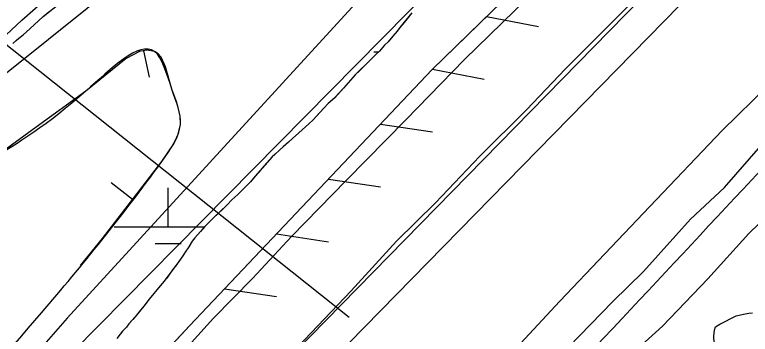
# Model space of a CAD drawing. Extents: x 3297735 to 3335592, y 670436 to 695807.
# Drawn here: x 3316904 to 3317585, y 685150 to 685446 of the extents above; entities that cross this region are included whole.
import ezdxf

# ---------------------------------------------------------------- set-up
doc = ezdxf.new("R2010")
doc.units = 0
for name, color, linetype in [('V-BORW-LINE', 7, 'Continuous'), ('V-FLOD-BASE', 7, 'Continuous'), ('V-LEVE-TOET', 7, 'Continuous'), ('V-RIVR-EDGE', 7, 'Continuous'), ('V-RIVR-RANG', 7, 'Continuous'), ('V-ROAD-CNTR', 7, 'Continuous'), ('V-RRAP-FSHR', 7, 'Continuous'), ('V-SITE-VEGE', 7, 'Continuous'), ('V-SURV-LINE', 7, 'Continuous'), ('V-TOPO-MAJR', 7, 'Continuous'), ('V-TOPO-MINR', 7, 'Continuous'), ('V-TOPO-SHOR', 7, 'Continuous'), ('V-UTIL-LINE', 7, 'Continuous'), ('V-WETL-SWMP', 7, 'Continuous')]:
    doc.layers.add(name, color=color, linetype=linetype)

msp = doc.modelspace()

# ---------------------------------------------------------------- linework, layer by layer
at = {"layer": 'V-BORW-LINE'}
for p, q in [((3317023.01, 685412.23), (3317027.99, 685387.73)), ((3317012.84, 685274.66), (3316993.03, 685289.91))]:
    msp.add_line(p, q, dxfattribs=at)
msp.add_lwpolyline([(3316964.58, 685213.63), (3316984.96, 685238.42), (3317039.84, 685309.76), (3317050.82, 685326.2), (3317054.83, 685334.95), (3317057.06, 685343.91), (3317056.93, 685351.95), (3317053.72, 685364.27), (3317049.18, 685376.6), (3317043.14, 685397.31), (3317039.1, 685406.25), (3317036.4, 685409.51), (3317033.08, 685411.64), (3317025.81, 685412.8), (3317019.08, 685411.43), (3317006.7, 685404.96), (3316969.6, 685374.9), (3316923.55, 685341.55), (3316877.47, 685308.24), (3316874.62, 685306.21)], dxfattribs=at)
msp.add_spline([(3316061.01, 684544.36), (3316135.34, 684614.19), (3316346.29, 684828.49), (3316466.3, 684935.52), (3316626.3, 685093.57), (3316788.38, 685244.33), (3316877.47, 685308.24), (3316969.6, 685374.9), (3317033.08, 685411.64), (3317049.18, 685376.6), (3317057.06, 685343.91), (3317039.84, 685309.76), (3316928.31, 685169.53), (3316829.65, 685056.06), (3316730.33, 684938.36), (3316434.29, 684621.25), (3316410.65, 684596.16), (3316253.94, 684422.11), (3316103.33, 684269.5), (3316073.91, 684247.09), (3315985.73, 684193.77), (3315930.13, 684161.55), (3315892.39, 684158.56), (3315864.27, 684183.3), (3315846.92, 684211.68), (3315835.32, 684240.32), (3315902.79, 684341.51), (3315992.43, 684454.77), (3316024.29, 684502.77), (3316061.01, 684544.36)], degree=3, dxfattribs=at)
at = {"layer": 'V-FLOD-BASE'}
msp.add_lwpolyline([(3316764.18, 684718.64), (3316809.52, 684764.41), (3316850.31, 684807.44), (3316904.46, 684861.66), (3316946.86, 684904.97), (3317009.8, 684969.53), (3317051.12, 685013.37), (3317095.09, 685060.74), (3317132.66, 685102.66), (3317171.84, 685144.59), (3317215.3, 685190.07), (3317257.13, 685236.08), (3317293.15, 685271.5), (3317334.47, 685314.81), (3317377.42, 685357.59), (3317413.68, 685395.44), (3317460.36, 685442.04), (3317503.04, 685485.08), (3317542.52, 685524.59), (3317588.38, 685572.26)], dxfattribs=at)
at = {"layer": 'V-LEVE-TOET'}
for points in [[(3316656.8, 684712.54), (3316698.7, 684756.96), (3316744.97, 684804.21), (3316797.79, 684857), (3316840.6, 684899.93), (3316878.77, 684938.92), (3316913.85, 684974.37), (3316946.26, 685005.5), (3316982.08, 685044.85), (3317024.09, 685089.33), (3317052.93, 685126.27), (3317087.61, 685164.78), (3317123.83, 685201.46), (3317160.06, 685240.43), (3317210.95, 685292.41), (3317265.69, 685348.33), (3317320.05, 685404.25), (3317378.29, 685460.99), (3317428.04, 685510.23), (3317468.14, 685550.8), (3317513.63, 685597.66), (3317562.58, 685648.84), (3317612.71, 685699.26)], [(3317601.67, 685380.35), (3317558.86, 685338.59), (3317491.8, 685268.12), (3317408.55, 685180.33), (3317351.91, 685119.71), (3317280.62, 685043.74), (3317213.96, 684971.71), (3317137.17, 684899.96), (3317068.58, 684826.75), (3317014.62, 684770.45), (3316976.46, 684730.29), (3316919.04, 684669.66), (3316871.24, 684620.05), (3316812.62, 684562.14), (3316723.46, 684481.3), (3316654.06, 684410.8), (3316605.82, 684365.47), (3316551.43, 684312.67), (3316495.18, 684252.06)]]:
    msp.add_lwpolyline(points, dxfattribs=at)
at = {"layer": 'V-RIVR-EDGE'}
msp.add_spline([(3314332.49, 682283.88), (3314344.9, 682287.34), (3314358.11, 682294.67), (3314374.42, 682306.27), (3314394.23, 682317.08), (3314408.21, 682327.13), (3314425.7, 682339.88), (3314434.25, 682347.62), (3314443.2, 682360.39), (3314457.6, 682381.68), (3314472.41, 682411.9), (3314491.89, 682447.14), (3314503.96, 682468.44), (3314519.93, 682495.54), (3314540.57, 682530.4), (3314569.78, 682579.57), (3314586.92, 682612.5), (3314605.25, 682653.56), (3314623.97, 682696.17), (3314633.36, 682728.33), (3314641.57, 682755.46), (3314653.64, 682774.82), (3314666.86, 682788.36), (3314689.79, 682808.86), (3314699.9, 682821.24), (3314716.62, 682840.2), (3314742.69, 682874.26), (3314774.59, 682914.13), (3314793.27, 682940.45), (3314809.22, 682961.74), (3314829.46, 682991.55), (3314848.16, 683027.19), (3314871.52, 683064.75), (3314895.3, 683112.39), (3314930.72, 683167.75), (3314952.14, 683204.16), (3315057.23, 683357.85), (3315078.23, 683381.84), (3315092.99, 683392.28), (3315101.15, 683395.75), (3315113.56, 683398.05), (3315130.23, 683396.45), (3315136.44, 683396.05), (3315142.65, 683398.75), (3315151.58, 683404.93), (3315172.97, 683426.6), (3315192.78, 683442.06), (3315207.17, 683456.37), (3315216.51, 683472.25), (3315223.52, 683484.25), (3315237.14, 683502.83), (3315242.2, 683511.35), (3315243.01, 683524.54), (3315244.19, 683529.19), (3315255.48, 683547.77), (3315279.6, 683579.13), (3315294, 683598.87), (3315305.28, 683613.19), (3315309.97, 683627.14), (3315311.93, 683637.22), (3315317.77, 683644.96), (3315323.59, 683648.05), (3315323.6, 683652.31), (3315326.33, 683655.8), (3315330.61, 683660.83), (3315336.05, 683665.85), (3315339.95, 683675.54), (3315343.47, 683686.39), (3315346.59, 683695.69), (3315347.02, 683710.43), (3315347.43, 683722.45), (3315345.14, 683737.19), (3315345.17, 683749.99), (3315346.75, 683761.23), (3315349.48, 683764.32), (3315349.87, 683767.43), (3315354.17, 683779.05), (3315358.47, 683794.55), (3315362.36, 683800.36), (3315370.14, 683808.48), (3315374.42, 683815.84), (3315383.4, 683837.92), (3315387.32, 683854.98), (3315386.95, 683864.67), (3315385.03, 683871.27), (3315388.14, 683875.14), (3315392.8, 683876.29), (3315394.75, 683880.94), (3315403.32, 683896.43), (3315419.29, 683923.54), (3315433.69, 683947.55), (3315437.2, 683954.52), (3315436.83, 683961.11), (3315438, 683964.99), (3315450.86, 683988.61), (3315458.62, 683992.47), (3315462.51, 683995.17), (3315464.08, 684002.54), (3315468.77, 684016.49), (3315478.5, 684033.53), (3315498.34, 684056.75), (3315513.5, 684070.67), (3315521.28, 684082.29), (3315523.23, 684087.32), (3315534.89, 684097.76), (3315545.01, 684110.54), (3315557.06, 684124.08), (3315577.68, 684151.17), (3315590.51, 684164.33), (3315598.31, 684180.21), (3315604.16, 684192.6), (3315609.61, 684201.51), (3315623.63, 684224.74), (3315637.65, 684249.92), (3315651.66, 684270.43), (3315661.01, 684285.92), (3315665.69, 684296.38), (3315668.82, 684306.85), (3315671.54, 684310.72), (3315680.49, 684322.72), (3315685.93, 684326.58), (3315687.49, 684332.01), (3315687.51, 684337.44), (3315690.62, 684340.92), (3315706.17, 684356.78), (3315715.11, 684366.84), (3315728.72, 684382.71), (3315735.34, 684392), (3315740.79, 684400.13), (3315746.24, 684410.2), (3315754.02, 684419.87), (3315767.64, 684436.9), (3315797.18, 684465.14), (3315824.41, 684496.87), (3315835.68, 684508.87), (3315845.4, 684518.93), (3315855.91, 684533.25), (3315917.34, 684595.92), (3315957, 684638.09), (3315987.3, 684659.73), (3316015.28, 684684.48), (3316035.1, 684702.27), (3316044.05, 684713.5), (3316063.1, 684733.62), (3316100.42, 684768.43), (3316125.29, 684791.63), (3316138.51, 684803.62), (3316150.97, 684823.37), (3316159.55, 684843.13), (3316165.42, 684865.99), (3316173.99, 684881.48), (3316197.71, 684908.18), (3316229.61, 684945.33), (3316249.82, 684965.06), (3316275.47, 684987.88), (3316301.52, 685015.35), (3316311.24, 685022.31), (3316314.74, 685028.11), (3316324.84, 685037.01), (3316331.06, 685041.26), (3316337.27, 685045.12), (3316343.88, 685050.92), (3316349.72, 685059.83), (3316371.5, 685083.43), (3316388.59, 685096.18), (3316398.7, 685107.41), (3316416.19, 685122.87), (3316443.39, 685146.08), (3316453.89, 685155.74), (3316462.82, 685158.82), (3316468.64, 685163.46), (3316479.54, 685177.01), (3316494.69, 685189.77), (3316513.34, 685202.13), (3316536.65, 685221.08), (3316559.19, 685238.47), (3316587.17, 685262.45), (3316636.9, 685301.49), (3316712.28, 685357.54), (3316745.31, 685384.99), (3316768.23, 685402.39), (3316780.67, 685413.21), (3316806.33, 685440.68), (3316819.16, 685455.39), (3316844.44, 685481.7), (3316866.97, 685499.48), (3316882.51, 685511.08), (3316905.85, 685537.39), (3316931.9, 685564.08), (3316969.21, 685598.5), (3316985.92, 685613.59), (3317001.86, 685628.67), (3317017.8, 685644.53), (3317028.68, 685652.65), (3317037.23, 685661.16), (3317052.77, 685673.53), (3317075.3, 685687.82), (3317092.39, 685696.31), (3317103.26, 685703.27), (3317111.03, 685709.84), (3317130.87, 685733.84), (3317147.6, 685754.74), (3317177.16, 685789.18), (3317206.31, 685816.64), (3317272.79, 685885.12), (3317325.67, 685938.89), (3317356.77, 685972.16), (3317386.71, 686002.34), (3317409.64, 686022.45), (3317459.38, 686063.82), (3317493.18, 686088.94), (3317516.11, 686108.66), (3317520.01, 686116.02), (3317520.41, 686123), (3317527.04, 686135.78), (3317538.34, 686157.08), (3317553.89, 686174.89), (3317576.04, 686194.22), (3317585.76, 686203.89), (3317597.05, 686222.09), (3317609.5, 686237.57), (3317632.05, 686261.95), (3317642.16, 686270.84), (3317659.25, 686280.88), (3317668.58, 686290.17), (3317678.68, 686299.45), (3317692.67, 686308.33), (3317712.1, 686324.19), (3317733.86, 686344.3), (3317749.03, 686362.49), (3317772.75, 686387.25), (3317794.13, 686406.59), (3317815.49, 686421.66), (3317821.72, 686429.79), (3317831.45, 686444.5), (3317837.3, 686456.89), (3317843.89, 686458.43), (3317852.43, 686461.9), (3317865.64, 686468.46), (3317881.56, 686479.28), (3317892.45, 686489.33), (3317902.56, 686501.72), (3317906.85, 686510.63), (3317912.32, 686528.84), (3317916.61, 686539.69), (3317920.89, 686544.72), (3317931.77, 686551.67), (3317955.46, 686567.51), (3317973.73, 686582.98), (3317979.95, 686591.88), (3317987.35, 686602.72), (3318007.57, 686624.78), (3318020.39, 686634.83), (3318018.46, 686637.55), (3318030.91, 686653.42), (3318034.78, 686650.69), (3318039.45, 686656.89), (3318050.33, 686664.62), (3318082.55, 686680.82), (3318124.1, 686700.89), (3318142.75, 686715.97), (3318149.36, 686724.09), (3318148.6, 686727.59), (3318152.1, 686732.62), (3318161.82, 686744.62), (3318168.45, 686756.23), (3318174.67, 686766.3), (3318184.4, 686779.46), (3318196.08, 686795.33), (3318211.63, 686812.75), (3318220.97, 686823.97), (3318223.7, 686833.27), (3318227.6, 686840.63), (3318232.66, 686847.21), (3318235.79, 686857.67), (3318240.07, 686864.64), (3318252.91, 686883.22), (3318274.69, 686907.6), (3318298.01, 686928.49), (3318327.13, 686944.7), (3318349.26, 686951.63), (3318362.06, 686955.09), (3318370.22, 686961.27), (3318383.46, 686983.73), (3318391.25, 686996.51), (3318395.14, 686999.99), (3318401.73, 686999.97), (3318407.55, 687001.12), (3318412.6, 687003.82), (3318416.49, 687008.86), (3318422.71, 687016.98), (3318440.6, 687037.49), (3318448.75, 687040.19), (3318453.03, 687042.89), (3318455.76, 687051.42), (3318462.38, 687060.32), (3318484.92, 687082.76), (3318499.31, 687098.23), (3318510.59, 687111), (3318518.77, 687124.94), (3318525, 687134.62), (3318537.83, 687148.55), (3318566.2, 687172.14), (3318582.53, 687190.71), (3318592.64, 687203.1), (3318612.48, 687228.64), (3318628.44, 687251.87), (3318642.05, 687266.57), (3318646.35, 687279.75), (3318655.68, 687290.58), (3318665.01, 687298.71), (3318672.79, 687309.16), (3318676.7, 687321.17), (3318685.65, 687333.94), (3318691.49, 687344.4), (3318699.27, 687352.91), (3318716.37, 687367.22), (3318716.79, 687379.24), (3318717.6, 687392.04), (3318724.22, 687404.82), (3318732, 687415.66), (3318742.88, 687423.77), (3318760.35, 687430.71), (3318770.05, 687431.07), (3318780.9, 687428.33), (3318786.73, 687436.46), (3318804.23, 687454.26), (3318817.46, 687473.23), (3318829.91, 687487.55), (3318848.96, 687509.6), (3318869.19, 687534.37), (3318894.08, 687564.56), (3318929.49, 687611.78), (3318945.82, 687629.19), (3318962.93, 687646.99), (3318977.7, 687660.53), (3318993.65, 687679.88), (3319024.36, 687709.28), (3319059.37, 687753.01), (3319086.2, 687782.03), (3319108.76, 687809.51), (3319125.86, 687827.3), (3319135.21, 687842.41), (3319146.89, 687859.44), (3319161.67, 687877.63), (3319172.56, 687889.63), (3319185.79, 687908.6), (3319206.81, 687940.73), (3319238.34, 687987.58), (3319258.18, 688014.29), (3319282.31, 688048.74), (3319299.82, 688074.29), (3319310.71, 688085.9), (3319319.65, 688093.25), (3319326.26, 688101.37), (3319337.16, 688116.08), (3319351.92, 688127.68), (3319358.93, 688137.36), (3319372.55, 688156.33), (3319390.83, 688181.1), (3319409.12, 688207.04), (3319418.85, 688220.59), (3319428.57, 688231.03), (3319452.68, 688254.63), (3319466.67, 688269.33), (3319477.96, 688285.59), (3319487.29, 688294.49), (3319498.17, 688304.55), (3319498.19, 688312.3), (3319502.08, 688317.33), (3319523.48, 688343.65), (3319546.04, 688372.29), (3319572.1, 688405.58), (3319583.39, 688420.29), (3319604.77, 688443.12), (3319614.49, 688453.95), (3319630.05, 688470.2), (3319645.61, 688490.33), (3319664.28, 688513.94), (3319677.9, 688534.07), (3319689.59, 688553.04), (3319707.1, 688579.37), (3319721.91, 688607.25)], degree=3, dxfattribs=at)
at = {"layer": 'V-RIVR-RANG'}
msp.add_line((3317213.45, 685165.39), (3316398.91, 685812.02), dxfattribs=at)
at = {"layer": 'V-ROAD-CNTR'}
msp.add_spline([(3318355.38, 686051.3), (3318152.32, 685849.21), (3317971.77, 685680.36), (3317879.74, 685589.85), (3317723.99, 685436.46), (3317466.16, 685164.57), (3316895.44, 684580.91), (3316387.02, 684055.72), (3316009.45, 683669.58), (3315932.19, 683586.32), (3315870.39, 683508.68), (3315498.43, 682865.39)], degree=3, dxfattribs=at)
at = {"layer": 'V-RRAP-FSHR'}
for p, q in [((3317340.57, 685443.92), (3317388.54, 685434.79)), ((3317290.4, 685395.09), (3317338.37, 685385.96)), ((3317242.25, 685344.29), (3317290.55, 685337.11)), ((3317194.11, 685293.47), (3317242.41, 685286.29)), ((3317145.96, 685242.66), (3317194.26, 685235.48)), ((3317097.82, 685191.84), (3317146.12, 685184.66))]:
    msp.add_line(p, q, dxfattribs=at)
msp.add_lwpolyline([(3317462.4, 685562.49), (3317290.19, 685394.88), (3317065.47, 685157.7), (3317040.39, 685130.66)], dxfattribs=at)
at = {"layer": 'V-SITE-VEGE'}
for points in [[(3316901.8, 685418.91), (3316907.36, 685423.88), (3316911.36, 685427.08), (3316917.61, 685432.58), (3316930.11, 685443.93), (3316946.27, 685456.9), (3316951.5, 685460.64), (3316957.93, 685465.79), (3316961.23, 685468.1), (3316964.71, 685470.94), (3316976.02, 685478.78), (3316983.68, 685483.94), (3316988.38, 685486.8), (3316990.99, 685488.58), (3316995.7, 685491.26), (3316999.88, 685493.41), (3317014.19, 685499.52), (3317019.43, 685501.51), (3317029.9, 685506.52), (3317044.18, 685515.62), (3317059.32, 685526.12)], [(3317271.42, 685447.35), (3317260.31, 685433.9), (3317257.78, 685430.5), (3317253.81, 685425.8), (3317249.37, 685420.61), (3317246.19, 685417.52), (3317241.43, 685412.01), (3317238.09, 685408.77), (3317233.17, 685403.73), (3317219.02, 685390.09), (3317208.23, 685377.61), (3317199.97, 685368.84), (3317193.92, 685363.32), (3317189.95, 685359.26), (3317179.95, 685348.39), (3317175.97, 685344.49), (3317169.93, 685338.97), (3317160.7, 685331), (3317152.27, 685323.21), (3317149.08, 685320.44), (3317144.63, 685316.22), (3317141.92, 685313.94), (3317126.37, 685296.26), (3317122.09, 685291.08), (3317110.17, 685279.23), (3317104.76, 685274.35), (3317099.99, 685269.32), (3317088.06, 685257.95), (3317079.8, 685249.67), (3317075.51, 685244.97), (3317070.44, 685238.97), (3317068.06, 685235.89), (3317064.9, 685230.88), (3317061.42, 685225.86), (3317059.21, 685222.31), (3317055.73, 685217.29), (3317042.11, 685198.83), (3317038.46, 685194.62), (3317028.15, 685182.3), (3317023.24, 685175.82), (3317015.16, 685165.94), (3317009.44, 685159.45), (3317007.06, 685156.54), (3317003.41, 685152.64), (3316998.18, 685146)], [(3317589.71, 685103.24), (3317584.74, 685106.8), (3317579.78, 685110.04), (3317568.84, 685119.77), (3317562.86, 685126.28), (3317559.2, 685130.51), (3317554.87, 685136.38), (3317551.52, 685142.26), (3317551.16, 685145.54), (3317551.13, 685148.16), (3317551.73, 685153.75), (3317552.68, 685156.72), (3317556.6, 685159.06), (3317571.62, 685166.77), (3317578.5, 685168.49), (3317583.42, 685169.2), (3317586.7, 685169.56)]]:
    msp.add_lwpolyline(points, dxfattribs=at)
at = {"layer": 'V-SURV-LINE'}
for points in [[(3315806.04, 683748.3), (3317921.1, 685907.57)], [(3317942.54, 685886.58), (3315827.47, 683727.31)]]:
    msp.add_lwpolyline(points, dxfattribs=at)
at = {"layer": 'V-TOPO-MAJR'}
for points in [[(3316299.89, 684505.74), (3316591.95, 685054.41), (3316721.78, 685220.7), (3316731.48, 685232.14), (3316741.57, 685243.24), (3316751.92, 685254.1), (3316839.47, 685342.8), (3316858.03, 685360.47), (3316877.26, 685377.34), (3316897.5, 685392.98), (3317337.98, 685746.23), (3317361.33, 685769.99), (3317384.56, 685793.87), (3317407.61, 685817.92), (3317430.53, 685842.09), (3317490.17, 685905.46), (3317542.95, 685961.28), (3317595.91, 686016.93)], [(3317713.77, 686012.53), (3317508.12, 685776.68), (3317484.89, 685750.05), (3317461.67, 685723.43), (3317438.43, 685696.81), (3317415.19, 685670.19), (3316952.06, 685164.72), (3316904.71, 685110.38)], [(3316910.03, 685085.42), (3317315.61, 685496.38), (3317346.61, 685528.11), (3317377.4, 685560.05), (3317407.87, 685592.3), (3317438.12, 685624.76), (3317484.56, 685675.09), (3317491.36, 685682.59), (3317498.06, 685690.17), (3317504.63, 685697.88), (3317511.1, 685705.66), (3317707.61, 685946.3)]]:
    msp.add_lwpolyline(points, dxfattribs=at)
at = {"layer": 'V-TOPO-MINR'}
msp.add_lwpolyline([(3316445.02, 684986.43), (3316480.94, 685016.78), (3316516.03, 685048.02), (3316549.87, 685080.61), (3316582.88, 685114.1), (3316672.56, 685208.72), (3316691.9, 685228.87), (3316711.42, 685248.85), (3316731.2, 685268.57), (3316751.15, 685288.12), (3316870.11, 685403.19), (3316910.25, 685440.61), (3316951.28, 685477), (3316993.62, 685511.85), (3317036.85, 685545.67), (3317084.02, 685581.2), (3317348.38, 685804.4), (3317360.07, 685816.24), (3317371.66, 685828.17), (3317383.17, 685840.18), (3317599.37, 686067.51)], dxfattribs=at)
at = {"layer": 'V-TOPO-SHOR'}
for points in [[(3316656.8, 684712.54), (3316698.7, 684756.96), (3316744.96, 684804.21), (3316797.79, 684857), (3316840.6, 684899.93), (3316878.77, 684938.92), (3316913.85, 684974.37), (3316946.26, 685005.5), (3316982.08, 685044.85), (3317024.09, 685089.33), (3317052.93, 685126.27), (3317087.61, 685164.78), (3317123.83, 685201.46), (3317160.06, 685240.43), (3317210.95, 685292.41), (3317265.69, 685348.33), (3317320.05, 685404.25), (3317378.29, 685460.99), (3317428.04, 685510.23), (3317468.14, 685550.8), (3317513.63, 685597.66), (3317562.58, 685648.84), (3317612.71, 685699.26)], [(3317271.42, 685447.35), (3317266.66, 685441.52), (3317264.12, 685438.44)], [(3317264.12, 685438.44), (3317260.31, 685433.9), (3317257.78, 685430.5), (3317253.81, 685425.8), (3317249.37, 685420.61), (3317246.19, 685417.52), (3317241.43, 685412.01), (3317238.09, 685408.77), (3317233.17, 685403.73), (3317229.83, 685400.48), (3317225.54, 685396.42), (3317222.83, 685393.83), (3317219.02, 685390.09), (3317208.23, 685377.61), (3317199.97, 685368.84), (3317193.92, 685363.32), (3317189.95, 685359.26), (3317185.98, 685354.88), (3317179.95, 685348.39), (3317175.97, 685344.5), (3317169.93, 685338.97), (3317166.27, 685335.88), (3317160.7, 685331), (3317157.2, 685327.75), (3317152.27, 685323.2), (3317149.08, 685320.44), (3317144.63, 685316.22), (3317141.92, 685313.94), (3317134.62, 685305.67), (3317129.23, 685299.51), (3317126.37, 685296.26), (3317122.09, 685291.08), (3317110.17, 685279.23), (3317104.76, 685274.35), (3317099.99, 685269.32), (3317096.65, 685266.07), (3317091.56, 685261.2), (3317088.06, 685257.95), (3317082.82, 685252.76), (3317079.8, 685249.67), (3317075.51, 685244.97), (3317070.44, 685238.97), (3317068.06, 685235.89), (3317064.9, 685230.88), (3317061.42, 685225.86), (3317059.21, 685222.31), (3317055.73, 685217.29), (3317053.35, 685214.05), (3317049.87, 685209.35), (3317047.66, 685206.28), (3317044.33, 685201.75), (3317042.11, 685198.83), (3317038.46, 685194.62), (3317028.15, 685182.3), (3317023.24, 685175.82), (3317020.23, 685172.1), (3317015.16, 685165.94), (3317012.93, 685163.51), (3317009.44, 685159.45), (3317007.06, 685156.54), (3317003.41, 685152.64), (3317001.19, 685149.89), (3316998.18, 685146)], [(3316562.85, 684263.74), (3316622.19, 684327.89), (3316681.19, 684386.97), (3316749.04, 684456.67), (3316812.65, 684521.26), (3316855.83, 684565.37), (3316911.37, 684619.35), (3316967.26, 684678.01), (3317016.62, 684726.86), (3317063.24, 684777.24), (3317128.4, 684843.4), (3317202.05, 684917.06), (3317240.2, 684957.61), (3317274.14, 684991.48), (3317311.92, 685030.08), (3317339.31, 685056.48), (3317370.52, 685089.93), (3317416.38, 685137.97), (3317457.63, 685180.1), (3317485.79, 685208.07), (3317529.31, 685256.47), (3317560.96, 685285.64), (3317594.45, 685324.19)], [(3317044.83, 684688.06), (3317085.95, 684731.09), (3317134.52, 684777.95), (3317173.29, 684817.21), (3317216.1, 684861.28), (3317248.44, 684895.7), (3317295.64, 684943.91), (3317342.79, 684995.87), (3317381.24, 685033.76), (3317409.54, 685063.37), (3317446.29, 685100.9), (3317477.63, 685133.94), (3317503.62, 685157.39), (3317545.41, 685201.11), (3317583.47, 685243.09), (3317622.93, 685281.33)]]:
    msp.add_lwpolyline(points, dxfattribs=at)
at = {"layer": 'V-UTIL-LINE'}
msp.add_lwpolyline([(3318145.82, 686220.63), (3318107.51, 686192.48), (3318063.95, 686160.84), (3317864.65, 685970.49), (3317614.93, 685710.93), (3317290.19, 685394.88), (3317065.47, 685157.7), (3316950.31, 685033.56), (3316746.17, 684816.33), (3316492.68, 684562.45), (3316230.13, 684282.35), (3316111.42, 684164), (3315925.36, 683985.3), (3315773.08, 683829.61), (3315717.44, 683771.38), (3315512.78, 683434.24), (3315018.16, 682530.94), (3314710.57, 681996.52), (3314667.46, 681915.84)], dxfattribs=at)
at = {"layer": 'V-WETL-SWMP'}
for p, q in [((3317236.31, 685411.26), (3317240.61, 685411.26)), ((3317045.83, 685249.41), (3317045.84, 685285.41)), ((3316995.83, 685249.41), (3317079.53, 685249.41)), ((3317033.83, 685233.98), (3317057.82, 685233.98))]:
    msp.add_line(p, q, dxfattribs=at)
for points in [[(3316901.8, 685418.91), (3316904.93, 685421.75), (3316907.36, 685423.88), (3316911.36, 685427.08), (3316917.61, 685432.58), (3316930.11, 685443.93), (3316935.32, 685448.19)], [(3317271.42, 685447.35), (3317266.66, 685441.52), (3317264.12, 685438.44), (3317260.31, 685433.9)], [(3317260.31, 685433.9), (3317257.78, 685430.5), (3317253.81, 685425.8), (3317249.37, 685420.61), (3317246.19, 685417.53), (3317241.43, 685412.01), (3317238.09, 685408.77), (3317233.17, 685403.73), (3317229.83, 685400.48), (3317225.54, 685396.42), (3317222.83, 685393.83), (3317219.02, 685390.09), (3317208.23, 685377.61), (3317199.97, 685368.85), (3317193.92, 685363.32), (3317189.95, 685359.26), (3317185.98, 685354.88), (3317179.95, 685348.39), (3317175.97, 685344.5), (3317169.93, 685338.97), (3317166.27, 685335.88), (3317160.7, 685331), (3317157.2, 685327.75), (3317152.27, 685323.2), (3317149.08, 685320.44), (3317144.63, 685316.21), (3317141.92, 685313.94), (3317134.62, 685305.67), (3317129.23, 685299.51), (3317126.37, 685296.26), (3317122.09, 685291.08), (3317110.17, 685279.23), (3317104.76, 685274.35), (3317099.99, 685269.32), (3317096.65, 685266.07), (3317091.56, 685261.2), (3317088.06, 685257.95), (3317082.82, 685252.75), (3317079.8, 685249.67), (3317075.51, 685244.97), (3317070.44, 685238.97), (3317068.06, 685235.89), (3317064.9, 685230.88), (3317061.42, 685225.86), (3317059.21, 685222.31), (3317055.73, 685217.29), (3317053.35, 685214.05), (3317049.87, 685209.36), (3317047.66, 685206.28), (3317044.33, 685201.75), (3317042.11, 685198.83), (3317038.46, 685194.62), (3317028.15, 685182.3), (3317023.24, 685175.82), (3317020.23, 685172.1), (3317015.16, 685165.94), (3317012.93, 685163.51), (3317009.44, 685159.45), (3317007.06, 685156.54), (3317003.41, 685152.64), (3317001.19, 685149.89), (3316998.18, 685146)]]:
    msp.add_lwpolyline(points, dxfattribs=at)

doc.saveas('drawing.dxf')
